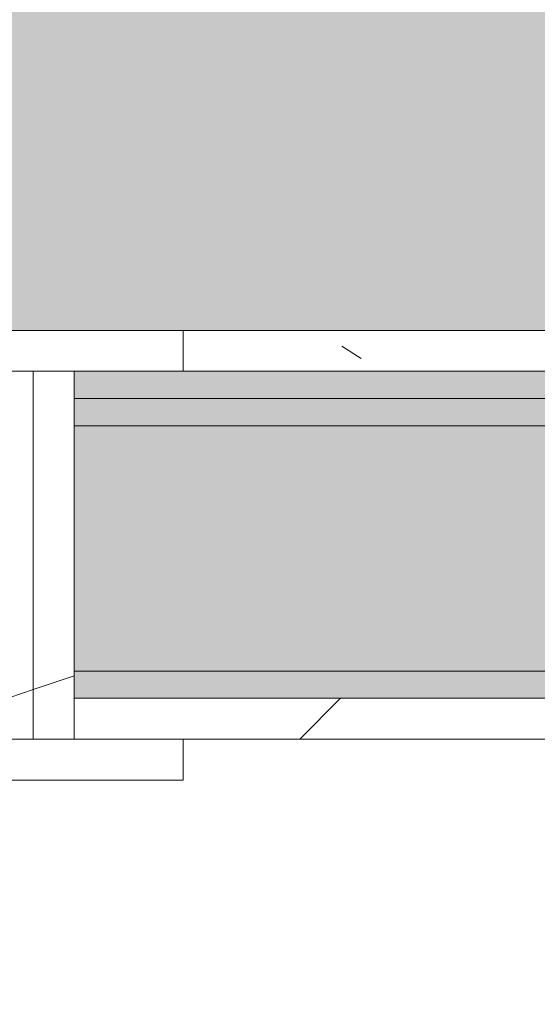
# Model space of a CAD drawing. Header units: millimetres. Extents: x 5980700 to 6194397, y -12939 to 2351883.
# Tile 354 of 587: x 6091696 to 6091886, y -2003 to -1642. Entities that reach past the tile are written whole.
import ezdxf

# ---------------------------------------------------------------- set-up
doc = ezdxf.new("R2010")
doc.units = ezdxf.units.MM
for name, color, linetype, lineweight in [('A-DOOR', 31, 'Continuous', 9), ('A-DOOR-OPNG', 31, 'Continuous', 9), ('A-FLOR-PATT', 8, 'Continuous', 18), ('A-WALL', 113, 'Continuous', 18), ('A-WALL-PATT', 111, 'Continuous', 25)]:
    doc.layers.add(name, color=color, linetype=linetype, lineweight=lineweight)
pattern_1 = [(49.99999999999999, (0, 0), (182.184668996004, -15.93908553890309), [19.05, -209.55]), (355, (0, 0), (-35.24242749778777, 191.0566080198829), [15.24, -167.64]), (100.451, (15.182, -1.328), (146.9425016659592, 175.1166878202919), [16.19, -178.09]), (46.184, (0, 50.8), (271.0788941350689, -42.04327417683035), [28.575, -314.325]), (96.636, (22.59, 47.297), (237.4025071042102, 247.4272132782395), [24.285, -267.135]), (351.184, (0, 50.8), (237.404605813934, 247.4251178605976), [22.86, -251.46]), (21, (25.4, 38.1), (151.6148798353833, -102.2655185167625), [19.05, -209.55]), (326, (25.4, 38.1), (61.80235996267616, 184.1877424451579), [15.24, -167.64]), (71.45100000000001, (38.035, 29.578), (213.4170626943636, 81.92136778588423), [16.19, -178.09]), (37.50000000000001, (0, 0), (3.08832282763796, 84.55507579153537), [8.382, -157.226, 8.382, -161.798, -168.275]), (37.50000000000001, (0, 0), (3.08832282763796, 84.55507579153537), [-335.788, 8.382, -159.893]), (7.499999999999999, (0, 0), (66.81943811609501, 100.1807470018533), [8.382, -88.646, 8.382, -153.416, -64.135]), (7.499999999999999, (0, 0), (66.81943811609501, 100.1807470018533), [-258.826, 8.382, -55.753]), (327.5, (-56.642, 0), (135.5904877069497, -5.7289126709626), [8.382, -55.118, 8.382, -189.738, -262.89]), (327.5, (-56.642, 0), (135.5904877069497, -5.7289126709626), [-261.62, 8.382, -254.508]), (317.5, (-82.042, 0), (148.1288864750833, 25.42676126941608), [8.382, -74.168, 8.382, -123.19, -186.69]), (317.5, (-82.042, 0), (148.1288864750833, 25.42676126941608), [-214.122, 8.382, -178.308])]
pattern_2 = [(216.87, (1165.415, 2254.841), (1249.498511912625, 833.0022321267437), [208.25, -1874.25]), (206.565, (1415.315, 2129.891), (-416.5006794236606, -416.5003825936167), [465.661, -465.661]), (198.435, (1415.315, 1921.641), (-832.9995359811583, -416.5008561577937), [263.4179999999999, -1053.671])]

# ---------------------------------------------------------------- blocks, each defined once
blk = doc.blocks.new('FX-HRT-ESQ-INT_PORTA-1FL - 82x210cm_90x215cm-1FL-MAD-3_0cmFolha_Maçaneta 01-3894500-PLANTA DE CAIMENTO DE PISOS - 1 PAV_')
at = {"layer": 'A-DOOR', "lineweight": 5}
h = blk.add_hatch(dxfattribs=at)
h.set_pattern_fill('FP_142', color=256, style=0, pattern_type=2)
h.set_pattern_definition(pattern_2)
h.paths.add_polyline_path([(489.9999999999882, -82.50000000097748), (489.9999999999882, -67.50000000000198), (419.9999999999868, -67.50000000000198), (419.9999999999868, -82.50000000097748), (452.3537277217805, -82.50000000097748)])
h.paths.add_polyline_path([(-440.7053982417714, -82.50000000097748), (-420.0000000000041, -82.50000000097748), (-420.0000000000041, -67.50000000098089), (-490.0000000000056, -67.50000000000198), (-490.0000000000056, -82.50000000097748), (-450.000000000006, -82.50000000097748)])
h.paths.add_polyline_path([(489.9999999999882, 67.50000000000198), (489.9999999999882, 82.49999999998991), (419.9999999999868, 82.49999999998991), (419.9999999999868, 67.50000000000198), (449.9999999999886, 67.50000000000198)])
h.paths.add_polyline_path([(-420.0000000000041, 67.49999999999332), (-420.0000000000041, 82.49999999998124), (-490.0000000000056, 82.49999999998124), (-490.0000000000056, 67.49999999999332), (-435.0000000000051, 67.49999999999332)])
h = blk.add_hatch(dxfattribs=at)
h.set_pattern_fill('FP_142', color=256, style=0, pattern_type=2)
h.set_pattern_definition(pattern_2)
h.paths.add_polyline_path([(419.9999999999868, -67.50000000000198), (434.9999999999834, -67.50000000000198), (434.9999999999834, 67.50000000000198), (399.9999999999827, 67.50000000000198), (399.9999999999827, -37.50000000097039), (409.9999999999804, -37.50000000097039), (409.9999999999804, -67.50000000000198)])
h.paths.add_polyline_path([(-410.0000000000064, -67.50000000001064), (-410.0000000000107, -37.50000000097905), (-400.0000000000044, -37.50000000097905), (-400.0000000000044, 67.49999999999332), (-435.0000000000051, 67.49999999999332), (-435.0000000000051, -67.50000000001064), (-420.0000000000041, -67.50000000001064)])
at = {"layer": 'A-DOOR-OPNG', "lineweight": 5}
h = blk.add_hatch(dxfattribs=at)
h.set_pattern_fill('FP_142', color=256, style=0, pattern_type=2)
h.set_pattern_definition(pattern_2)
h.paths.add_polyline_path([(-450.0000000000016, -67.50000000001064), (-435.0000000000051, -67.50000000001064), (-435.0000000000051, 67.49999999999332), (-450.0000000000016, 67.49999999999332), (-450.0000000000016, -42.50000000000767)])
h.paths.add_polyline_path([(449.9999999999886, -67.50000000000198), (449.9999999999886, 67.50000000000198), (434.9999999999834, 67.50000000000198), (434.9999999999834, -67.50000000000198)])
at = {"layer": 'A-DOOR', "color": 250, "lineweight": 5}
for p, q in [((419.9999999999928, 82.50000000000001), (489.9999999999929, 82.50000000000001)), ((489.9999999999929, 82.50000000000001), (489.9999999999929, 67.50000000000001)), ((399.999999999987, 67.5000000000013), (434.999999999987, 67.5000000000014)), ((489.9999999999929, 67.50000000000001), (419.9999999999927, 67.50000000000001)), ((434.9999999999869, 67.5), (449.9999999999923, 67.5)), ((434.9999999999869, -67.50000000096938), (434.9999999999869, 67.49999999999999)), ((434.999999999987, 67.5000000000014), (434.9999999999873, -67.50000000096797)), ((449.9999999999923, 67.5), (449.9999999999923, -67.50000000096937)), ((434.9999999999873, -67.50000000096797), (409.9999999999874, -67.50000000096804)), ((419.9999999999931, -67.5000000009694), (489.9999999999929, -67.5000000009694)), ((449.9999999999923, -67.50000000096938), (434.9999999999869, -67.50000000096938)), ((489.9999999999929, -67.5000000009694), (489.9999999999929, -82.50000000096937)), ((489.9999999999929, -82.50000000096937), (419.9999999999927, -82.50000000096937))]:
    blk.add_line(p, q, dxfattribs=at)
blk = doc.blocks.new('BE-PMSa-MOD-ARQ-CONEXAODOFUTURO-EX-000-R_rvt-2-PLANTA DE CAIMENTO DE PISOS - 1 PAV_')
at = {"layer": 'A-FLOR-PATT', "lineweight": 5}
h = blk.add_hatch(dxfattribs=at)
h.set_pattern_fill('FP_100', color=133, style=0, pattern_type=2)
h.set_pattern_definition(pattern_1)
h.paths.add_polyline_path([(-1916.114845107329, -8177.825683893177), (-1683.614845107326, -8177.825683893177), (-1683.614845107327, -1915.841005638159), (-3033.614845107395, -1915.841005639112), (-3033.614845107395, -1900.841005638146), (-3933.614845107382, -1900.841005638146), (-3933.614845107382, -2050.841005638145), (-1818.614845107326, -2050.841005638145), (-1818.614845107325, -8042.852683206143), (-4146.617820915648, -8042.852683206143), (-4146.617820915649, -4063.841794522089), (-3970.61666258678, -4063.841794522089), (-3970.61666258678, -3457.84179452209), (-4146.617820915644, -3457.84179452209), (-4146.617820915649, -2138.841794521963), (-3970.61666258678, -2138.841794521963), (-3970.61666258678, -2050.841005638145), (-3963.614845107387, -2050.841005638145), (-3963.614845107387, -1900.841005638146), (-3973.614845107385, -1900.841005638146), (-3973.614845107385, -1915.841005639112), (-4105.616662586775, -1915.841005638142), (-4105.616662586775, -2003.84179452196), (-4281.617820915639, -2003.84179452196), (-4281.617820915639, -3592.841794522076), (-4105.61666258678, -3592.841794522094), (-4105.61666258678, -3928.841794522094), (-4281.617820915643, -3928.841794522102), (-4281.615120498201, -8177.82568389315), (-1916.459753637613, -8177.825683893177)])
h.paths.add_polyline_path([(8258.385255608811, -8167.825683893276), (15620.8643440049, -8167.825683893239), (15620.86434400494, -1925.841005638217), (12311.88333741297, -1925.841005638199), (12311.88333741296, -2018.841794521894), (11955.88333741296, -2018.841794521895), (11955.88333741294, -1925.841005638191), (9541.385154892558, -1925.841005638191), (9541.385154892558, -1915.841005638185), (9491.385154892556, -1915.841005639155), (9491.385154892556, -1900.841005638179), (8591.38515489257, -1900.841005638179), (8591.38515489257, -2050.841005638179), (11830.88333741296, -2050.841005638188), (11830.88333741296, -2143.841794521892), (12436.88333741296, -2143.841794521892), (12436.88333741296, -2050.841005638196), (15495.86434400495, -2050.841005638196), (15495.86434400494, -8042.825683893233), (8383.385255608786, -8042.825683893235), (8383.385255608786, -4063.841794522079), (8559.379702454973, -4063.841794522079), (8559.379702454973, -3457.841794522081), (8383.385255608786, -3457.84179452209), (8383.385255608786, -2138.841794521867), (8559.379702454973, -2138.84179452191), (8559.379702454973, -2050.841005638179), (8561.385154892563, -2050.753085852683), (8561.385154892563, -1900.841005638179), (8551.38515489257, -1900.841005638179), (8551.38515489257, -1915.841005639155), (8501.385154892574, -1915.841005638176), (8501.385154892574, -1925.841005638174), (8434.379702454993, -1925.841005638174), (8434.379702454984, -2013.841794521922), (8258.385255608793, -2013.841794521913), (8258.385255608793, -3582.841794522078), (8434.379702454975, -3582.841794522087), (8434.379702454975, -3938.841794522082), (8258.385255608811, -3938.841794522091), (8258.385255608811, -8156.700611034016)])
h.paths.add_polyline_path([(19984.7546155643, -8167.825683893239), (20089.38682609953, -8167.825683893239), (20089.38682609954, -5194.841794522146), (19913.3833374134, -5194.841794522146), (19913.3833374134, -4838.841794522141), (20089.38682609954, -4838.841794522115), (20089.38682609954, -2013.84179452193), (19913.3833374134, -2013.841794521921), (19913.3833374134, -1657.841794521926), (20089.38682609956, -1657.841794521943), (20089.38682609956, 1166.158205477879), (19913.38333741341, 1166.158205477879), (19913.38333741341, 1522.158205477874), (20089.38682609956, 1522.158205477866), (20089.38682609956, 4296.158205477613), (19913.38333741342, 4296.15820547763), (19913.3833374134, 4461.658994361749), (15971.88333741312, 4461.658994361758), (15971.88333741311, 4296.15820547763), (15800.86434400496, 4296.15820547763), (15800.86434400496, -605.8410056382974), (15790.86434400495, -605.8410056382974), (15790.86434400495, -655.841005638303), (15775.86434400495, -655.841005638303), (15775.86434400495, -1555.841005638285), (16091.88333741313, -1555.841005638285), (16091.88333741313, -1527.841794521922), (15925.86434400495, -1527.841794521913), (15925.86434400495, 4171.158205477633), (16096.88333741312, 4171.158205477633), (16097.48518693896, 4336.658994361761), (19788.38333741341, 4336.658994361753), (19788.38333741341, 4171.158205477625), (19964.38682609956, 4171.158205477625), (19964.38682609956, 1647.158205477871), (19788.38333741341, 1647.158205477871), (19788.38333741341, 1041.158205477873), (19964.38682609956, 1041.158205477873), (19964.38682609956, -1532.84179452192), (19788.38333741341, -1532.84179452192), (19788.38333741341, -2138.841794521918), (19964.38682609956, -2138.841794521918), (19964.38682609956, -4713.841794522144), (19788.3833374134, -4713.841794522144), (19788.3833374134, -5319.841794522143), (19964.38682609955, -5319.841794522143), (19964.38682609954, -8042.82568389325), (15925.86434400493, -8042.825683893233), (15925.86434400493, -2143.841794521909), (16091.88333741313, -2143.841794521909), (16091.88333741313, -1585.841005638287), (15775.86434400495, -1585.841005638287), (15775.86434400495, -1595.841005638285), (15790.86434400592, -1595.841005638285), (15790.86434400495, -1652.84179452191), (15966.88333741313, -1653.220801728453), (15966.88333741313, -2018.84179452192), (15800.86434400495, -2018.841794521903), (15800.86434400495, -8167.825683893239), (19925.14432074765, -8167.825683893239)])
h.paths.add_polyline_path([(-5690.728343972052, -8167.825683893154), (-4451.617820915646, -8167.825683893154), (-4451.617820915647, -1925.841005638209), (-4506.114845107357, -1925.84100563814), (-4506.114845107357, -1915.841005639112), (-4536.11484510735, -1915.841005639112), (-4536.11484510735, -1900.841005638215), (-4546.114845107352, -1900.841005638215), (-4546.114845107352, -2740.841005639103), (-4536.114845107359, -2740.841005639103), (-4536.114845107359, -2751.8410056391), (-4516.109778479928, -2751.8410056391), (-4516.109778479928, -2640.8410056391), (-4497.109778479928, -2640.8410056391), (-4497.109778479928, -2770.841005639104), (-4536.114845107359, -2770.841005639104), (-4536.114845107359, -2780.841005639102), (-4546.114845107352, -2780.841005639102), (-4546.114845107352, -2820.841005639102), (-4576.114845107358, -2820.841005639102), (-4576.617820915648, -8042.852683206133), (-11628.61484510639, -8042.852683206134), (-11628.6148451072, -2138.841794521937), (-11585.61666258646, -2138.841794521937), (-11585.61666258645, -2050.841005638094), (-8474.116662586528, -2050.841005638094), (-8474.116662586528, -2138.841794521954), (-7858.116662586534, -2138.841794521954), (-7858.116662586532, -2050.841005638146), (-4576.617820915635, -2050.841005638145), (-4576.617820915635, -1900.841005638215), (-5476.114845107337, -1900.841005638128), (-5476.114845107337, -1915.841005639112), (-5528.614845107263, -1915.841005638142), (-5528.614845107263, -1925.841005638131), (-7983.116662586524, -1925.841005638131), (-7983.116662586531, -2013.841794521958), (-8324.11666258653, -2013.841794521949), (-8324.11666258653, -2003.841794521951), (-8339.116662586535, -2003.84179452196), (-8339.116662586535, -1925.841005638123), (-11720.61666258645, -1925.841005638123), (-11720.61666258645, -2003.841794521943), (-11753.61484510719, -2003.841794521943), (-11753.61034441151, -8167.825683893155), (-5985.163661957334, -8167.825683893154)])
h.paths.add_polyline_path([(-15701.5291554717, -8167.825683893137), (-11933.6148451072, -8167.825683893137), (-11933.6148451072, -2013.841794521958), (-12076.61666258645, -2013.841794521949), (-12076.61666258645, -1657.841794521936), (-11923.61484510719, -1657.841794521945), (-11923.61484510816, -1515.8410056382), (-11908.61484510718, -1515.8410056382), (-11908.61484510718, -1505.841005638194), (-12058.61484510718, -1505.841005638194), (-12058.61484510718, -1532.841794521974), (-12201.61666258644, -1532.841794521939), (-12201.61666258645, -2138.841794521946), (-12058.61484510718, -2138.841794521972), (-12058.61484510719, -8042.851795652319), (-16321.61588608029, -8042.826571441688), (-16321.61588608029, -5319.841794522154), (-16145.61666258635, -5319.841794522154), (-16145.61666258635, -4713.841794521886), (-16321.61588608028, -4713.681888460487), (-16321.61588608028, -2138.84179452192), (-16145.61666258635, -2138.841794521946), (-16145.61666258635, -1532.841794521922), (-16321.61588608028, -1532.841794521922), (-16321.61588608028, 1041.158205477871), (-16145.61666258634, 1041.158205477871), (-16145.61666258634, 1647.158205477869), (-16321.61588608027, 1647.158205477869), (-16321.61588608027, 4171.158205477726), (-16145.61666258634, 4171.158205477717), (-16145.61666258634, 4336.658994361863), (-12201.61666258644, 4336.658994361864), (-12201.61666258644, 4171.158205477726), (-12058.61484510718, 4171.158205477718), (-12058.61484510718, -1475.841005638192), (-11908.61484510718, -1475.841005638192), (-11908.61484510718, -575.8410056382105), (-11923.61484510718, -575.8410056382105), (-11923.61484510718, -525.8410056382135), (-11933.61484510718, -525.8410056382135), (-11933.61484510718, 4296.158205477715), (-12076.61666258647, 4296.158205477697), (-12076.61666258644, 4461.658994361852), (-16270.61666258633, 4461.658994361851), (-16270.61666258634, 4296.158205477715), (-16446.62225526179, 4296.158205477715), (-16446.61588608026, 1522.158205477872), (-16270.61666258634, 1522.158205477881), (-16270.61666258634, 1166.158205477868), (-16446.62225526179, 1166.158205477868), (-16446.61588608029, -1657.841794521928), (-16270.61666258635, -1657.841794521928), (-16270.61666258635, -2013.841794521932), (-16446.6222552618, -2013.841794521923), (-16446.61588608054, -4838.841794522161), (-16270.61666258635, -4838.841794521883), (-16270.61666258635, -5194.841794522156), (-16446.62225526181, -5194.841794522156), (-16446.61573815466, -8167.825683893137), (-15735.98765560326, -8167.825683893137)])
h.paths.add_polyline_path([(8551.38515489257, -1770.841005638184), (9491.385154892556, -1770.841005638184), (9491.385154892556, -1755.841005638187), (9630.135154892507, -1755.841005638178), (9630.135154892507, -1740.841005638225), (11880.13515489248, -1741.712957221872), (11880.13515489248, -1755.841005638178), (11965.88333741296, -1755.841005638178), (11965.88333741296, -1662.841794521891), (12301.88333741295, -1662.841794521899), (12301.88333741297, -1755.841005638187), (12713.6541483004, -1755.841005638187), (12713.6541483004, -1740.841005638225), (14963.65414830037, -1741.712957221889), (14963.65414830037, -1755.841005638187), (15630.86434400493, -1755.841005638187), (15630.86434400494, -1595.841005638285), (15645.86434400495, -1595.841005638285), (15645.86434400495, -655.841005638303), (15630.86434400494, -655.841005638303), (15630.86434400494, -29.5925127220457), (15087.63515489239, -29.59251272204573), (15087.63515489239, -44.5925127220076), (12837.63515489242, -43.72056113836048), (12837.63515489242, -29.59251272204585), (11880.13515489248, -29.5925127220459), (11880.13515489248, -44.59251272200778), (9630.135154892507, -43.72056113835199), (9630.135154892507, -29.59251272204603), (9408.885154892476, -29.59251272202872), (9408.885154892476, -14.5925127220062), (8468.885154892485, -14.59251272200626), (8468.885154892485, -29.59251272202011), (8008.885154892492, -29.59251272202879), (8008.885154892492, -14.59251272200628), (7068.885154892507, -14.65234280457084), (7068.885154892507, -29.59251272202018), (4511.785154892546, -29.59251272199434), (4511.785154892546, 3549.158994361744), (3951.785154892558, 3549.158994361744), (3951.785154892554, 4471.658994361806), (2159.383337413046, 4471.658994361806), (2159.383337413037, 4306.158205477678), (1813.383337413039, 4306.15820547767), (1813.383337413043, 4471.658994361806), (284.8931309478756, 4471.658994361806), (284.8931309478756, 4486.658994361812), (77.29277039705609, 4486.658994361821), (77.29277039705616, 3238.903506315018), (70.48333741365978, 3238.903506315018), (70.48333741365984, 2137.158205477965), (121.3819838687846, 2137.158205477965), (121.3819838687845, 3231.348105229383), (111.0710947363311, 3241.658994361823), (106.381983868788, 3259.158994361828), (111.0710947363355, 3276.658994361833), (124.1088842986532, 3289.53068128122), (143.3753948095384, 3293.624861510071), (158.8819838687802, 3289.469883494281), (171.692873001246, 3276.658994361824), (176.3819838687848, 3259.158994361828), (171.692873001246, 3241.658994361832), (161.3819838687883, 3231.348105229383), (161.3819838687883, 2137.158205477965), (220.483337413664, 2137.158205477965), (220.4833374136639, 4336.658994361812), (1678.38333741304, 4336.658994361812), (1678.38333741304, 4171.158205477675), (2294.38333741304, 4171.158205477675), (2294.38333741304, 4336.658994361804), (3816.785154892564, 4336.658994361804), (3816.785154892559, 3414.158994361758), (4376.785154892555, 3414.158994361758), (4376.785154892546, -164.5925127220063), (15495.86434400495, -164.5925127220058), (15495.86434400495, -1620.841005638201), (12436.88333741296, -1620.841005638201), (12436.88333741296, -1527.841794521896), (11830.88333741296, -1527.841794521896), (11830.88333741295, -1620.841005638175), (8559.379702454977, -1620.841005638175), (8559.379702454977, -1532.841794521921), (7943.379702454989, -1532.841794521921), (7943.379702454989, -1620.841005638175), (2289.383337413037, -1620.841005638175), (2289.383337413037, -1527.841794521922), (2261.385126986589, -1527.841794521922), (2261.385126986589, -1770.841005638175), (3121.385126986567, -1770.841005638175), (3121.385126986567, -1755.8410056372), (4481.585154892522, -1755.841005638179), (4481.585154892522, -1770.841005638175), (5321.585154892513, -1770.841005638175), (5321.585154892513, -1755.841005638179), (7021.385154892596, -1755.841005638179), (7021.385154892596, -1770.841005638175), (7961.385154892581, -1770.841005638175), (7961.385154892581, -1755.841005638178), (8078.379702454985, -1755.841005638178), (8078.379702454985, -1667.841794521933), (8424.379702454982, -1667.841794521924), (8424.379702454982, -1755.841005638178), (8551.38515489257, -1755.841005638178)])
h.paths.add_polyline_path([(2231.385126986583, -1770.841005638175), (2231.385126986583, -1527.841794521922), (1766.385126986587, -1527.841794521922), (1766.385126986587, -1770.841005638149), (1776.385126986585, -1770.841005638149), (1776.385126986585, -1755.8410056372), (1818.383337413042, -1755.841005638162), (1818.383337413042, -1662.841794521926), (2154.383337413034, -1662.841794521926), (2154.383337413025, -1755.84100563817), (2221.385126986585, -1755.841005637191), (2221.385126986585, -1770.841005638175)])
h.paths.add_polyline_path([(-3963.614845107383, -1770.84100563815), (-3033.614845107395, -1770.84100563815), (-3033.614845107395, -1755.841005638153), (-1418.814900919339, -1755.841005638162), (-1418.814900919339, -1770.841005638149), (-578.8149009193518, -1770.841005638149), (-578.8149009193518, -1755.841005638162), (876.3851269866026, -1755.841005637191), (876.3851269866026, -1770.841005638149), (1736.38512698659, -1770.841005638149), (1736.38512698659, -1527.841794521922), (1683.383337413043, -1527.841794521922), (1683.383337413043, -1620.841005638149), (-3970.616662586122, -1620.84100563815), (-3970.61666258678, -1532.841794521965), (-4586.616662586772, -1532.841794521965), (-4586.616662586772, -1620.841005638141), (-7858.116662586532, -1620.841005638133), (-7858.116662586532, -1532.841794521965), (-8474.116662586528, -1532.841794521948), (-8474.116662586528, -1620.841005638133), (-11585.61666258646, -1620.841005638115), (-11585.61666258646, -1532.841794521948), (-11628.61484510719, -1532.841794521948), (-11628.61484510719, -164.6103600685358), (220.4833374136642, -164.6103600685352), (220.4833374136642, -29.61036006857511), (-2321.114845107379, -29.61036006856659), (-2321.114845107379, -14.61036006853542), (-3061.114845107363, -14.61036006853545), (-3061.114845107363, -29.61036006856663), (-3320.616662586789, -29.61036006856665), (-3320.616662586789, -14.61036006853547), (-4060.616662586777, -14.61036006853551), (-4060.616662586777, -29.61036006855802), (-4536.114845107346, -29.61036006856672), (-4536.114845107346, -14.61036006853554), (-5476.114845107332, -14.61036006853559), (-5476.114845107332, -29.6103600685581), (-5636.114845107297, -29.61036006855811), (-5636.114845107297, -44.61036006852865), (-7886.11484510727, -43.73840848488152), (-7886.11484510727, -29.61036006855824), (-8872.364845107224, -29.61036006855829), (-8872.364845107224, -44.6103600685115), (-11122.3648451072, -43.73840848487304), (-11122.3648451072, -29.61036006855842), (-11763.61484510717, -29.61036006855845), (-11763.61484510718, -575.8410056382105), (-11778.61484510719, -575.8410056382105), (-11778.61484510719, -1515.8410056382), (-11763.61484510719, -1515.8410056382), (-11763.61484510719, -1667.841794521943), (-11720.61666258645, -1667.841794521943), (-11720.61666258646, -1755.841005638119), (-11122.36484510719, -1755.841005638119), (-11122.36484510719, -1740.841005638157), (-8872.36484510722, -1741.712957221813), (-8872.36484510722, -1755.841005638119), (-8339.116662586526, -1755.841005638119), (-8339.116662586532, -1667.841794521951), (-7993.116662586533, -1667.841794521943), (-7993.116662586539, -1755.841005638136), (-7886.114845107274, -1755.841005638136), (-7886.114845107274, -1740.841005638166), (-5636.114845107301, -1741.712957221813), (-5636.114845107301, -1755.841005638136), (-5476.114845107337, -1755.841005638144), (-5476.114845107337, -1770.841005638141), (-4536.11484510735, -1770.841005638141), (-4536.11484510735, -1755.841005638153), (-4451.616662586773, -1755.841005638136), (-4451.616662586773, -1667.84179452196), (-4105.616662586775, -1667.84179452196), (-4105.616662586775, -1755.841005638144), (-3973.614845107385, -1755.841005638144), (-3973.614845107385, -1770.84100563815)])
h.paths.add_polyline_path([(-5396.293025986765, 115.3896399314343), (-4576.11484510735, 115.3896399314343), (-4576.11484510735, 431.4034837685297), (-4586.616662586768, 431.4034837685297), (-4586.616662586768, 265.3896399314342), (-11628.61484510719, 265.3896399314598), (-11628.61484510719, 4171.158205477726), (-11585.61666258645, 4171.158205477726), (-11585.61666258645, 4336.658994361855), (-8474.116662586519, 4336.658994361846), (-8474.116662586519, 4171.158205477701), (-7858.116662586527, 4171.158205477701), (-7858.116662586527, 4336.658994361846), (-4586.616662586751, 4336.658994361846), (-4586.616662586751, 4171.158205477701), (-4538.614845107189, 4171.158205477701), (-4538.614845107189, 2287.158205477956), (-4586.616662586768, 2287.158205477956), (-4586.616662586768, 1681.158205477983), (-4538.614845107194, 1681.158205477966), (-4538.614845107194, 995.3896399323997), (-4536.114845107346, 995.3896399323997), (-4536.114845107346, 985.3896399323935), (-4497.109778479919, 985.3896399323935), (-4497.109778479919, 855.3896399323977), (-4516.109778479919, 855.3896399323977), (-4516.109778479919, 966.3896399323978), (-4536.114845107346, 966.3896399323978), (-4536.114845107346, 955.3896399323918), (-4538.614845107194, 955.3896399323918), (-4538.614845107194, 431.4034837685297), (-4546.114845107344, 431.4034837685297), (-4546.114845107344, 115.3896399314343), (-4536.114845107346, 115.3896399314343), (-4536.114845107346, 130.3896399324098), (-4486.114845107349, 130.3896399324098), (-4486.114845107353, 140.3896399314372), (-4461.616662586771, 140.3896399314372), (-4461.616662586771, 306.4034837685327), (-4413.614845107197, 306.4034837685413), (-4413.614845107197, 1806.158205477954), (-4461.616662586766, 1806.158205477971), (-4461.616662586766, 2162.158205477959), (-4413.614845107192, 2162.158205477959), (-4413.614845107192, 4296.158205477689), (-4461.616662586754, 4296.158205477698), (-4461.616662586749, 4461.658994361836), (-7983.116662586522, 4461.658994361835), (-7983.116662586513, 4296.158205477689), (-8349.116662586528, 4296.158205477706), (-8349.116662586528, 4461.658994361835), (-11710.61666258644, 4461.658994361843), (-11710.61666258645, 4296.158205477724), (-11753.61484510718, 4296.158205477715), (-11753.61484510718, 140.3896399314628), (-5526.11484510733, 140.3896399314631), (-5526.11484510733, 130.3896399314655), (-5476.114845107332, 130.3896399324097), (-5476.114845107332, 115.3896399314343), (-5466.11484510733, 115.3896399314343)])
h.paths.add_polyline_path([(8478.885154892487, 115.4074872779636), (8478.885154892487, 431.4034837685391), (8378.385255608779, 431.4034837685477), (8378.385255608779, 1037.158205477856), (8561.383337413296, 1037.158205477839), (8561.383337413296, 1651.158205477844), (8378.385255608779, 1651.158205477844), (8378.385255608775, 4171.158205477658), (8559.383337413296, 4171.158205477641), (8559.383337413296, 4336.658994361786), (11825.88333741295, 4336.658994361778), (11825.88333741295, 4171.158205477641), (12441.88333741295, 4171.158205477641), (12441.88333741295, 4336.658994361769), (15495.86434400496, 4336.65899436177), (15495.86434400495, 265.4074872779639), (8559.379702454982, 265.4074872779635), (8559.379702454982, 431.4034837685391), (8508.885154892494, 431.4034837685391), (8508.885154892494, 115.4074872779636), (9408.885154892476, 115.4074872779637), (9408.885154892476, 130.4074872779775), (9438.885154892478, 130.4074872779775), (9438.885154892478, 140.4074872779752), (15620.86434400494, 140.4074872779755), (15620.86434400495, 4461.658994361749), (12316.88333741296, 4461.658994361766), (12316.88333741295, 4296.158205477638), (11950.88333741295, 4296.158205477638), (11950.88333741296, 4461.658994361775), (8434.383337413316, 4461.658994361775), (8434.383337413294, 4296.158205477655), (8253.385255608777, 4296.158205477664), (8253.385255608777, 1526.158205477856), (8436.383337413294, 1526.158205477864), (8436.383337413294, 1162.158205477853), (8253.385255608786, 1162.158205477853), (8253.385255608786, 306.4034837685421), (8434.379702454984, 306.4034837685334), (8434.379702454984, 140.4074872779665), (8438.885154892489, 140.4074872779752), (8438.885154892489, 130.4074872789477), (8468.885154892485, 130.4074872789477), (8468.885154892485, 115.4074872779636)])
h.paths.add_polyline_path([(7078.885154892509, 115.4074872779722), (7968.885154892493, 115.4074872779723), (7968.885154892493, 955.4074872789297), (7958.885154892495, 955.4074872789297), (7958.885154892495, 966.4074872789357), (7948.385255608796, 966.4074872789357), (7948.385255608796, 265.4074872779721), (4806.785154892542, 265.4074872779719), (4806.785154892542, 4336.658994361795), (7948.385255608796, 4336.658994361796), (7948.385255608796, 985.4074872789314), (7958.885154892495, 985.4074872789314), (7958.885154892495, 995.4074872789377), (7968.885154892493, 995.4074872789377), (7968.885154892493, 1035.407487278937), (7998.885154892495, 1035.407487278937), (7998.885154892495, 995.4074872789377), (8008.885154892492, 995.4074872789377), (8008.885154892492, 985.4074872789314), (8047.890221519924, 985.4074872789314), (8047.890221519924, 855.4074872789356), (8028.890221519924, 855.4074872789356), (8028.890221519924, 966.4074872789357), (8008.885154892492, 966.4074872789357), (8008.885154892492, 955.4074872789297), (7998.885154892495, 955.4074872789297), (7998.885154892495, 115.4074872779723), (8008.885154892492, 115.4074872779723), (8008.885154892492, 130.4074872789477), (8083.385255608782, 130.4074872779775), (8083.385255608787, 4471.65899436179), (4671.785154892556, 4471.658994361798), (4671.785154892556, 130.4074872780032), (7068.885154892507, 130.4074872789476), (7068.885154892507, 115.4074872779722)])
h.paths.add_polyline_path([(1857.919751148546, 1037.158205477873), (2296.383337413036, 1037.158205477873), (2296.383337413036, 1651.158205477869), (1676.383337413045, 1651.158205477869), (1676.383337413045, 1037.158205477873), (1826.383337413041, 1037.158205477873)])
h.paths.add_polyline_path([(2161.383337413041, 1172.158205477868), (1811.383337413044, 1172.158205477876), (1811.383337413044, 1516.158205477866), (2161.383337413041, 1516.158205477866), (2161.383337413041, 1177.256799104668)])
h.paths.add_polyline_path([(137.9111174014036, 3278.855100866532), (131.3834321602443, 3276.480338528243), (131.3834321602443, 3259.158994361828), (137.9112161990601, 3259.158994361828), (137.9112161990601, 3277.667937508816)])
h.paths.add_polyline_path([(141.3819838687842, 3259.158994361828), (161.3819838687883, 3259.158994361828), (158.7024919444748, 3268.550988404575), (155.5241194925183, 3273.003317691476), (148.2594671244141, 3277.615929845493), (141.461635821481, 3278.855091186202), (137.9111174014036, 3278.855100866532), (137.9112161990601, 3259.158994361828), (139.4408410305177, 3259.158994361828)])
h.paths.add_polyline_path([(127.2398482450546, 3259.158994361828), (131.3834321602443, 3259.60654442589), (131.3834321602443, 3276.480338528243), (126.061811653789, 3272.015600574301), (122.0634673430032, 3263.023564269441), (122.1477157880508, 3259.158994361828), (126.061811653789, 3259.158994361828)])
h = blk.add_hatch(dxfattribs=at)
h.set_pattern_fill('FP_145', color=71, style=0, pattern_type=2)
h.set_pattern_definition([(270, (-633.615, -4155.840999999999), (450, 2.755455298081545e-14), []), (0, (-633.615, -4155.840999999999), (0, 450), [])])
h.paths.add_polyline_path([(351.385126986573, -8058.838472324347), (-368.6148730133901, -8058.838472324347), (-368.6148730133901, -8068.838472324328), (-379.6148730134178, -8068.838472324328), (-379.6148730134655, -8088.84353895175), (-268.6148730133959, -8088.84353895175), (-268.6148730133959, -8107.843538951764), (-398.6148730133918, -8107.843538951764), (-398.6148730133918, -8068.838472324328), (-408.6148730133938, -8068.838472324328), (-408.6148730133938, -8058.838472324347), (-448.6148730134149, -8058.838472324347), (-448.6148730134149, -8018.838472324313), (-408.6148730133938, -8018.838472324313), (-408.6148730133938, -8008.838472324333), (-398.6148730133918, -8008.838472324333), (-398.6148730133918, -7969.833405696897), (-268.6148730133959, -7969.833405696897), (-268.6148730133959, -7988.833405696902), (-379.6148730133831, -7989.838472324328), (-379.6148730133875, -8008.838472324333), (-368.6148730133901, -8008.838472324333), (-368.6148730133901, -8018.838472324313), (351.385126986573, -8018.838472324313)])
h.paths.add_polyline_path([(596.3851269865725, -6996.338472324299), (-123.6148730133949, -6996.338472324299), (-123.6148730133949, -7006.338472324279), (-134.6148730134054, -7006.338472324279), (-134.6148730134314, -7026.34353895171), (-23.61487301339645, -7026.34353895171), (-23.61487301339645, -7045.343538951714), (-153.6148730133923, -7045.343538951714), (-153.6148730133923, -7006.338472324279), (-163.6148730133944, -7006.338472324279), (-163.6148730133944, -6996.338472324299), (-203.6148730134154, -6996.338472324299), (-203.6148730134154, -6956.338472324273), (-163.6148730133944, -6956.338472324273), (-163.6148730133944, -6946.338472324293), (-153.6148730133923, -6946.338472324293), (-153.6148730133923, -6907.333405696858), (-23.61487301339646, -6907.333405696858), (-23.61487301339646, -6926.333405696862), (-134.6148730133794, -6927.33847232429), (-134.6148730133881, -6946.338472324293), (-123.6148730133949, -6946.338472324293), (-123.6148730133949, -6956.338472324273), (596.3851269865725, -6956.338472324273)])
h.paths.add_polyline_path([(596.3851269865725, -5928.838472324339), (-123.614873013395, -5928.838472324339), (-123.614873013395, -5938.838472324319), (-134.6148730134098, -5938.838472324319), (-134.6148730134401, -5958.843538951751), (-23.61487301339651, -5958.843538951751), (-23.61487301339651, -5977.843538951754), (-153.6148730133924, -5977.843538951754), (-153.6148730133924, -5938.838472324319), (-163.6148730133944, -5938.838472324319), (-163.6148730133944, -5928.838472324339), (-203.6148730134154, -5928.838472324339), (-203.6148730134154, -5888.838472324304), (-163.6148730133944, -5888.838472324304), (-163.6148730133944, -5878.838472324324), (-153.6148730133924, -5878.838472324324), (-153.6148730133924, -5839.833405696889), (-23.61487301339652, -5839.833405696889), (-23.61487301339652, -5858.833405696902), (-134.6148730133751, -5858.833405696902), (-134.6148730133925, -5878.838472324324), (-123.614873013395, -5878.838472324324), (-123.614873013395, -5888.838472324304), (596.3851269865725, -5888.838472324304)])
h.paths.add_polyline_path([(596.3851269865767, -4861.338472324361), (-123.6148730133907, -4861.338472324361), (-123.6148730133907, -4871.338472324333), (-134.6148730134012, -4871.338472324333), (-134.6148730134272, -4891.343538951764), (-23.61487301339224, -4891.343538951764), (-23.61487301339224, -4910.343538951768), (-153.6148730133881, -4910.343538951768), (-153.6148730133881, -4871.338472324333), (-163.6148730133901, -4871.338472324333), (-163.6148730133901, -4861.338472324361), (-203.6148730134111, -4861.338472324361), (-203.6148730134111, -4821.338472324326), (-163.6148730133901, -4821.338472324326), (-163.6148730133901, -4811.338472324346), (-153.6148730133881, -4811.338472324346), (-153.6148730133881, -4772.333405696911), (-23.61487301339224, -4772.333405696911), (-23.61487301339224, -4791.333405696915), (-134.6148730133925, -4792.338472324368), (-134.6148730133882, -4811.338472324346), (-123.6148730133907, -4811.338472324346), (-123.6148730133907, -4821.338472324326), (596.3851269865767, -4821.338472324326)])
h.paths.add_polyline_path([(-1433.614859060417, -8187.825683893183), (351.385126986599, -8187.825683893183), (351.385126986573, -8058.838472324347), (381.3851269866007, -8058.83847232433), (381.3851269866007, -8187.825683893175), (1631.385126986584, -8187.825683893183), (1631.385126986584, -7122.825683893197), (381.385126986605, -7122.825683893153), (381.385126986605, -7258.838472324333), (351.3851269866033, -7258.838472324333), (351.3851269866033, -7092.825683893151), (596.3851269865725, -7092.825683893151), (596.3851269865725, -6996.338472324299), (626.3851269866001, -6996.338472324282), (626.3851269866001, -7092.825683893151), (1876.385126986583, -7092.825683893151), (1876.385126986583, -6015.841005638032), (626.3851269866, -6015.841005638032), (626.3851269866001, -6196.338472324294), (596.3851269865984, -6196.338472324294), (596.3851269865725, -5928.838472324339), (626.3851269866, -5928.838472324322), (626.3851269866, -5985.841005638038), (1876.385126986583, -5985.841005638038), (1876.385126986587, -4948.341005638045), (626.3851269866, -4948.341005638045), (626.3851269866, -5128.838472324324), (596.3851269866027, -5128.838472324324), (596.3851269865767, -4861.338472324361), (626.3851269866, -4861.338472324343), (626.3851269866, -4918.341005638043), (1876.385126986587, -4918.341005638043), (1876.385126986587, -3880.841005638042), (626.3851269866, -3880.841005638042), (626.3851269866, -4061.338472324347), (596.3851269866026, -4061.338472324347), (596.3851269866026, -3880.841005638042), (-273.614873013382, -3880.841005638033), (-273.6148730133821, -1905.84100563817), (-508.8149009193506, -1905.841005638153), (-508.8149009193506, -1920.841005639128), (-578.8149009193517, -1920.841005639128), (-578.8149009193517, -1905.841005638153), (-1378.81490091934, -1905.841005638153), (-1378.814900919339, -2645.841005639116), (-1368.814900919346, -2645.841005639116), (-1368.814900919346, -2656.841005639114), (-1348.809834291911, -2656.841005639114), (-1348.809834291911, -2545.841005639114), (-1329.809834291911, -2545.841005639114), (-1329.809834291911, -2675.841005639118), (-1368.814900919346, -2675.841005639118), (-1368.814900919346, -2685.841005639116), (-1378.814900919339, -2685.841005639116), (-1378.814900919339, -2725.841005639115), (-1408.814900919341, -2725.841005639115), (-1408.814900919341, -2685.841005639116), (-1418.814900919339, -2685.841005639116), (-1418.814900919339, -2675.841005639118), (-1457.819967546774, -2675.841005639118), (-1457.819967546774, -2545.841005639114), (-1438.81996754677, -2545.841005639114), (-1438.81996754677, -2656.841005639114), (-1418.814900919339, -2656.841005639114), (-1418.814900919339, -2645.841005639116), (-1408.814900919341, -2645.841005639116), (-1408.814900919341, -1905.841005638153), (-1418.814900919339, -1905.841005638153), (-1418.814900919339, -1920.841005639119), (-1488.81490091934, -1920.841005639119), (-1488.81490091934, -1905.841005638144), (-1533.614845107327, -1905.841005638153), (-1533.614845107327, -4465.841005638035), (-933.6148451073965, -4465.841005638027), (-933.6148451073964, -6865.841005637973), (-1533.614845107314, -6865.841005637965), (-1533.614845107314, -8187.825683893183)])
h.paths.add_polyline_path([(1522.936946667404, -7860.405286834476), (1489.843257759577, -7860.012254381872), (1483.425661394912, -7858.050198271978), (1476.478678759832, -7854.629831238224), (1385.704861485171, -7854.629831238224), (1375.719287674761, -7857.300070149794), (1370.209078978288, -7857.911773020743), (1094.179552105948, -7856.764064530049), (1073.779717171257, -7854.292465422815), (1045.679777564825, -7843.528195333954), (1021.034365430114, -7826.263208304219), (1001.318517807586, -7803.530820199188), (987.1317711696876, -7774.142975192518), (981.029859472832, -7747.35180518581), (978.3621063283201, -7713.764759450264), (977.5593829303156, -7667.637037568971), (978.0955042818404, -7641.218834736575), (981.3143484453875, -7601.212951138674), (987.7188514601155, -7573.113739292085), (1001.329238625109, -7546.276805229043), (1021.048468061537, -7523.547624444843), (1045.696352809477, -7506.286528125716), (1073.797728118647, -7495.526585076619), (1103.670739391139, -7491.911773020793), (1379.110633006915, -7492.896795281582), (1387.594779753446, -7495.601623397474), (1477.651902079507, -7494.629297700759), (1483.043684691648, -7491.182654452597), (1490.808765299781, -7489.656183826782), (1610.29147828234, -7490.166156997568), (1617.000803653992, -7494.039787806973), (1620.874434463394, -7500.749113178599), (1621.384407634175, -7504.622743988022), (1621.317195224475, -7844.115227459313), (1620.186819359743, -7848.463695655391), (1615.051339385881, -7855.759138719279), (1607.132569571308, -7859.868850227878), (1602.671722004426, -7860.405286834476)])
h.paths.add_polyline_path([(1876.385126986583, -7122.825683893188), (1876.385126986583, -7117.825683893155), (1656.385126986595, -7117.825683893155), (1656.385126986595, -7122.825683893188), (1811.109104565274, -7122.825683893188)])
h.paths.add_polyline_path([(1851.417847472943, -6739.745183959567), (1735.808765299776, -6739.745183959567), (1728.043684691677, -6738.21871333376), (1721.478678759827, -6733.799744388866), (1631.882200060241, -6733.799744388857), (1624.110633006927, -6736.504572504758), (1615.181483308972, -6737.4895947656), (1339.179552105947, -6736.341104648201), (1318.60175310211, -6733.799744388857), (1290.696352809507, -6723.114839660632), (1262.948642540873, -6702.280759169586), (1244.38005812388, -6679.281172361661), (1232.718851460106, -6656.28762849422), (1225.972615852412, -6626.1666761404), (1223.09550428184, -6588.182533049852), (1222.559382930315, -6541.250156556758), (1223.362106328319, -6515.636608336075), (1226.314348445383, -6480.800479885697), (1232.712235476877, -6452.709794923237), (1246.318517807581, -6425.870547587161), (1266.034365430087, -6403.138159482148), (1290.679777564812, -6385.873172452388), (1321.564233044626, -6374.771536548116), (1348.670739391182, -6371.487371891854), (1624.137592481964, -6372.480772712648), (1632.619742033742, -6374.771536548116), (1722.651902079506, -6374.771536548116), (1728.425661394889, -6371.351169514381), (1734.843257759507, -6369.389113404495), (1741.542566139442, -6368.996080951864), (1852.132569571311, -6369.532517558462), (1860.051339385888, -6373.642229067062), (1865.186819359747, -6380.937672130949), (1866.384407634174, -6389.778623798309), (1865.874434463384, -6728.65225460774), (1862.000803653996, -6735.361579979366), (1855.291478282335, -6739.235210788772)])
h.paths.add_polyline_path([(-1195.493660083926, -6710.03027902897), (-1194.875813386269, -6709.936650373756), (-1195.286157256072, -6709.936650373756)])
h.paths.add_polyline_path([(-1158.993862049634, -6693.067264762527), (-1157.502849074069, -6692.366286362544), (-1158.1195699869, -6692.366286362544)])
h.paths.add_polyline_path([(-1125.956119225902, -6665.745430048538), (-1123.178770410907, -6663.401751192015), (-1124.081763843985, -6663.401751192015)])
h.paths.add_polyline_path([(-1098.049315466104, -6629.661560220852), (-1093.917247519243, -6624.113618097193), (-1095.146735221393, -6624.113618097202), (-1096.379585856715, -6626.470067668)])
h.paths.add_polyline_path([(-1076.415873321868, -6586.724382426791), (-1071.566282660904, -6576.363910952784), (-1064.917364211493, -6550.859688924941), (-1073.094222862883, -6576.363910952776)])
h.paths.add_polyline_path([(-1390.813816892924, -6586.724382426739), (-1402.312326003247, -6550.859688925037), (-1395.663407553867, -6576.363910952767)])
h.paths.add_polyline_path([(-1061.762316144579, -6538.757412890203), (-1057.561359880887, -6522.643194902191), (-1057.561359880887, -6511.311203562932), (-1059.295850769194, -6522.643194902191)])
h.paths.add_polyline_path([(-1405.467374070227, -6538.757412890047), (-1411.775245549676, -6497.546043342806), (-1409.668330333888, -6522.643194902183)])
h.paths.add_polyline_path([(-1054.600903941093, -6487.37883739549), (-1052.792794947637, -6465.841005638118), (-1054.600903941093, -6444.303173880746), (-1054.600903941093, -6465.841005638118)])
h.paths.add_polyline_path([(-1411.775245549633, -6434.135967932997), (-1405.467374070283, -6392.924598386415), (-1409.66833033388, -6409.038816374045)])
h.paths.add_polyline_path([(-1055.454444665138, -6434.13596793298), (-1057.561359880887, -6409.038816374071), (-1061.277320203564, -6396.093234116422), (-1057.561359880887, -6420.370807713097)])
h.paths.add_polyline_path([(-1402.312326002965, -6380.822322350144), (-1390.813816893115, -6344.957628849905), (-1395.663407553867, -6355.318100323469)])
h.paths.add_polyline_path([(-1064.917364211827, -6380.822322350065), (-1071.566282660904, -6355.318100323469), (-1076.415873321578, -6344.957628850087), (-1071.566282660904, -6360.08385791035)])
h.paths.add_polyline_path([(-1083.471645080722, -6329.883960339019), (-1093.917247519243, -6307.568393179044), (-1095.146735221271, -6307.568393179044), (-1093.917247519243, -6309.918414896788)])
h.paths.add_polyline_path([(-1195.493660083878, -5910.030279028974), (-1194.875813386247, -5909.936650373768), (-1195.286157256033, -5909.936650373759)])
h.paths.add_polyline_path([(-1158.993862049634, -5893.067264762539), (-1157.502849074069, -5892.366286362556), (-1158.1195699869, -5892.366286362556)])
h.paths.add_polyline_path([(-1125.956119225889, -5865.745430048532), (-1121.65421269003, -5861.354795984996), (-1124.081763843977, -5863.401751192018)])
h.paths.add_polyline_path([(-1098.049315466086, -5829.661560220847), (-1093.917247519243, -5824.113618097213), (-1095.146735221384, -5824.113618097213)])
h.paths.add_polyline_path([(-1390.813816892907, -5786.724382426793), (-1402.312326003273, -5750.859688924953), (-1395.663407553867, -5776.363910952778)])
h.paths.add_polyline_path([(-1076.41587332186, -5786.724382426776), (-1071.566282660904, -5776.363910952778), (-1064.917364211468, -5750.85968892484), (-1073.094222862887, -5776.363910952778)])
h.paths.add_polyline_path([(-1061.762316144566, -5738.757412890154), (-1057.561359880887, -5722.643194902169), (-1057.561359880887, -5711.311203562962), (-1059.29585076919, -5722.643194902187)])
h.paths.add_polyline_path([(-1405.467374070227, -5738.757412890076), (-1411.775245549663, -5697.546043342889), (-1409.66833033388, -5722.643194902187)])
h.paths.add_polyline_path([(-1054.600903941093, -5687.378837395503), (-1052.792794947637, -5665.841005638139), (-1054.600903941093, -5648.014485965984), (-1054.600903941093, -5670.075978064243)])
h.paths.add_polyline_path([(1741.542566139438, -5652.428269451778), (1734.843257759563, -5652.035236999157), (1728.425661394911, -5650.073180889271), (1721.478678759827, -5646.652813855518), (1630.704861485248, -5646.652813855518), (1624.137592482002, -5648.943577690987), (1615.209078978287, -5649.934755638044), (1339.179552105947, -5648.787047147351), (1318.779717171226, -5646.315448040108), (1290.679777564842, -5635.551177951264), (1266.034365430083, -5618.286190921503), (1246.31851780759, -5595.553802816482), (1232.159146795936, -5566.286153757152), (1226.02985947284, -5539.374787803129), (1223.362106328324, -5505.787742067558), (1222.559382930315, -5459.660020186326), (1223.09550428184, -5433.241817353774), (1226.314348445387, -5393.235933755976), (1232.718851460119, -5365.136721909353), (1246.329238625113, -5338.299787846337), (1266.048468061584, -5315.570607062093), (1290.696352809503, -5298.309510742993), (1319.055777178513, -5287.518342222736), (1348.670739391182, -5283.934755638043), (1624.110633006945, -5284.919777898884), (1632.594779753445, -5287.624606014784), (1721.606898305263, -5287.518342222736), (1728.043684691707, -5283.205637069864), (1735.808765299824, -5281.679166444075), (1855.291478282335, -5282.189139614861), (1862.000803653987, -5286.062770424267), (1865.874434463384, -5292.772095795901), (1866.384407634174, -5296.645726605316), (1866.317195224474, -5636.138210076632), (1865.186819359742, -5640.486678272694), (1860.051339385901, -5647.782121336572), (1852.132569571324, -5651.891832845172), (1847.671722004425, -5652.428269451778), (1769.772261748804, -5652.428269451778)])
h.paths.add_polyline_path([(-1412.841838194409, -5646.841005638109), (-1412.628786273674, -5646.161976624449), (-1412.784833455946, -5646.161976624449)])
h.paths.add_polyline_path([(-1411.775245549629, -5634.135967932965), (-1405.467374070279, -5592.924598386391), (-1409.66833033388, -5609.038816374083)])
h.paths.add_polyline_path([(-1055.454444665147, -5634.135967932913), (-1057.561359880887, -5609.038816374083), (-1061.762316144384, -5592.924598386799), (-1057.097101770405, -5623.403956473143)])
h.paths.add_polyline_path([(-1064.917364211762, -5580.822322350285), (-1071.5662826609, -5555.31810032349), (-1076.415873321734, -5544.957628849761), (-1071.5662826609, -5560.083857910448)])
h.paths.add_polyline_path([(-1402.312326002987, -5580.822322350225), (-1390.813816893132, -5544.957628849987), (-1395.663407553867, -5555.31810032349)])
h.paths.add_polyline_path([(-1083.471645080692, -5529.883960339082), (-1093.917247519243, -5507.568393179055), (-1095.146735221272, -5507.568393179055), (-1093.917247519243, -5509.9184148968)])
h.paths.add_polyline_path([(-1195.493660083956, -5110.030279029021), (-1194.875813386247, -5109.936650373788), (-1195.286157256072, -5109.936650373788)])
h.paths.add_polyline_path([(-1158.993862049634, -5093.067264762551), (-1157.502849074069, -5092.366286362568), (-1158.1195699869, -5092.366286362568)])
h.paths.add_polyline_path([(-1125.956119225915, -5065.745430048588), (-1123.178770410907, -5063.401751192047), (-1124.081763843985, -5063.401751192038)])
h.paths.add_polyline_path([(-1098.049315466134, -5029.661560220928), (-1093.917247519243, -5024.113618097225), (-1095.146735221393, -5024.113618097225)])
h.paths.add_polyline_path([(-1076.415873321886, -4986.72438242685), (-1071.5662826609, -4976.363910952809), (-1064.91736421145, -4950.859688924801), (-1073.094222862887, -4976.363910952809)])
h.paths.add_polyline_path([(-1390.813816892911, -4986.724382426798), (-1402.312326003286, -4950.85968892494), (-1395.663407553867, -4976.363910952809)])
h.paths.add_polyline_path([(-1061.762316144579, -4938.757412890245), (-1057.561359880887, -4922.643194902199), (-1057.561359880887, -4911.311203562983), (-1061.277320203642, -4935.588777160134)])
h.paths.add_polyline_path([(-1405.467374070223, -4938.757412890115), (-1411.152781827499, -4904.960706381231), (-1409.66833033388, -4922.643194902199)])
h.paths.add_polyline_path([(-1054.600903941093, -4887.378837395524), (-1052.792794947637, -4865.841005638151), (-1054.600903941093, -4844.303173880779), (-1054.600903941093, -4865.841005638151)])
h.paths.add_polyline_path([(-1412.841838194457, -4846.841005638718), (-1412.628786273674, -4846.16197662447), (-1412.784833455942, -4846.16197662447)])
h.paths.add_polyline_path([(-1055.454444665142, -4834.13596793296), (-1057.561359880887, -4809.038816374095), (-1061.762316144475, -4792.924598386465), (-1057.561359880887, -4820.370807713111)])
h.paths.add_polyline_path([(-1411.77524554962, -4834.135967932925), (-1405.467374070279, -4792.924598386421), (-1409.66833033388, -4809.038816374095)])
h.paths.add_polyline_path([(-1064.917364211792, -4780.822322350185), (-1071.5662826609, -4755.318100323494), (-1076.415873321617, -4744.957628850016), (-1071.5662826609, -4760.083857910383)])
h.paths.add_polyline_path([(-1402.312326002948, -4780.822322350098), (-1390.813816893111, -4744.957628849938), (-1395.663407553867, -4755.318100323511)])
h.paths.add_polyline_path([(-1083.471645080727, -4729.883960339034), (-1093.917247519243, -4707.568393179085), (-1095.146735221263, -4707.568393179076), (-1091.948268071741, -4713.681888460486)])
h.paths.add_polyline_path([(1735.808765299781, -4585.002844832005), (1728.043684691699, -4583.476374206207), (1721.478678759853, -4579.057405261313), (1631.88220006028, -4579.057405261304), (1624.110633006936, -4581.762233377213), (1615.181483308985, -4582.747255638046), (1339.179552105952, -4581.598765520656), (1318.601753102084, -4579.057405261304), (1290.696352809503, -4568.372500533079), (1262.948642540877, -4547.538420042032), (1244.380058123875, -4524.538833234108), (1232.718851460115, -4501.545289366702), (1225.97261585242, -4471.424337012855), (1223.095504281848, -4433.440193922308), (1222.559382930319, -4386.507817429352), (1223.362106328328, -4360.894269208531), (1226.314348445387, -4326.058140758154), (1232.712235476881, -4297.967455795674), (1246.318517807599, -4271.128208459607), (1266.034365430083, -4248.395820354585), (1290.679777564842, -4231.130833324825), (1321.564233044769, -4220.029197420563), (1348.670739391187, -4216.745032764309), (1624.137592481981, -4217.738433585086), (1632.619742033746, -4220.029197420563), (1722.651902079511, -4220.029197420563), (1728.425661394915, -4216.608830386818), (1734.843257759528, -4214.646774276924), (1741.542566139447, -4214.253741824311), (1852.13256957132, -4214.790178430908), (1860.051339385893, -4218.899889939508), (1865.186819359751, -4226.195333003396), (1866.384407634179, -4235.036284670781), (1865.874434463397, -4573.909915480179), (1862.000803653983, -4580.619240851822), (1855.291478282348, -4584.49287166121), (1851.417847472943, -4585.002844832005)])
at = {"layer": 'A-WALL'}
h = blk.add_hatch(color=10, dxfattribs=at)
h.paths.add_polyline_path([(-1531.948178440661, -1780.841005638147), (-1448.814900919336, -1780.841005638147), (-1448.814900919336, -1770.841005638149), (-1658.614845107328, -1770.841005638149), (-1658.614845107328, -1780.841005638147), (-1533.614845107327, -1780.841005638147)])
h.paths.add_polyline_path([(-243.6148730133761, -1780.841005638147), (-198.6148730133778, -1780.841005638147), (-198.6148730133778, -1770.841005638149), (-548.8149009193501, -1770.841005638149), (-548.8149009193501, -1780.841005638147), (-390.8926202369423, -1780.841005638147)])
at = {"layer": 'A-WALL', "lineweight": 5}
h = blk.add_hatch(color=9, dxfattribs=at)
h.paths.add_polyline_path([(-243.6148730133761, -1790.841005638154), (-198.6148730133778, -1790.841005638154), (-198.6148730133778, -1780.841005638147), (-548.8149009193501, -1780.841005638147), (-548.8149009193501, -1790.841005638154), (-390.8926202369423, -1790.841005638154)])
h.paths.add_polyline_path([(-1548.614845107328, -1790.841005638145), (-1448.814900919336, -1790.841005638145), (-1448.814900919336, -1780.841005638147), (-1648.614845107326, -1780.841005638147), (-1648.614845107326, -1790.841005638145), (-1558.614845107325, -1790.841005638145)])
h = blk.add_hatch(color=9, dxfattribs=at)
h.paths.add_polyline_path([(-273.6148730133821, -1890.841005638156), (-243.6148730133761, -1890.841005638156), (-243.6749612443, -1880.841005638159), (-548.81490091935, -1880.841005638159), (-548.81490091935, -1890.841005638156), (-365.6948841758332, -1890.841005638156)])
h.paths.add_polyline_path([(-1533.614845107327, -1890.841005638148), (-1448.814900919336, -1890.841005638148), (-1448.814900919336, -1880.84100563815), (-1548.614845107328, -1880.84100563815), (-1548.614845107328, -1890.841005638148)])
at = {"layer": 'A-WALL-PATT', "lineweight": 5}
h = blk.add_hatch(dxfattribs=at)
h.set_pattern_fill('FP_128', color=133, style=0, pattern_type=2)
h.set_pattern_definition(pattern_1)
h.paths.add_polyline_path([(-96.45730225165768, -1770.841005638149), (806.3851269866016, -1770.841005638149), (806.3851269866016, -1755.841005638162), (-508.8149009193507, -1755.841005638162), (-508.8149009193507, -1770.841005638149), (-198.6148730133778, -1770.841005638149)])
h = blk.add_hatch(color=57, dxfattribs=at)
h.paths.add_polyline_path([(-230.7732023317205, -1880.841005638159), (-198.6148730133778, -1880.841005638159), (-198.6148730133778, -1790.841005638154), (-548.8149009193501, -1790.841005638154), (-548.81490091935, -1880.841005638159), (-231.1148571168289, -1880.841005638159)])
h.paths.add_polyline_path([(-1448.814900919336, -1880.84100563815), (-1448.814900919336, -1790.841005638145), (-1558.614845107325, -1790.841005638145), (-1558.614845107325, -1880.84100563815), (-1533.614845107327, -1880.84100563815)])
h = blk.add_hatch(dxfattribs=at)
h.set_pattern_fill('FP_14', color=252, style=0, pattern_type=2)
h.set_pattern_definition([(45, (0, 0), (-53.03300858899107, 53.03300858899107), [])])
h.paths.add_polyline_path([(-508.8149009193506, -1905.841005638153), (-263.6148730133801, -1905.841005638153), (-263.6148730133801, -1890.841005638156), (-548.81490091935, -1890.841005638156), (-548.81490091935, -1905.841005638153)])
h.paths.add_polyline_path([(-1533.614845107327, -1905.841005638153), (-1448.814900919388, -1905.841005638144), (-1448.814900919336, -1890.841005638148), (-1533.614845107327, -1890.841005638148)])
at = {"layer": 'A-WALL', "color": 90, "lineweight": 5}
for p, q in [((-508.8149009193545, -1755.841005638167), (806.3851269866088, -1755.841005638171)), ((-548.8149009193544, -1780.841005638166), (-198.6148730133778, -1780.841005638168)), ((-548.8149009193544, -1790.841005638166), (-198.6148730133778, -1790.841005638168)), ((-548.8149009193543, -1880.841005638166), (-243.6148730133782, -1880.841005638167)), ((-548.8149009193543, -1890.841005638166), (-263.6148730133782, -1890.841005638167))]:
    blk.add_line(p, q, dxfattribs=at)
at = {"layer": 'A-WALL', "color": 130, "lineweight": 9}
for p, q in [((-198.6148730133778, -1770.841005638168), (-508.8149009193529, -1770.841005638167)), ((-508.8149009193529, -1905.841005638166), (-273.6148730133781, -1905.841005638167))]:
    blk.add_line(p, q, dxfattribs=at)
at = {"layer": 'A-DOOR', "color": 250, "lineweight": 5}
blk.add_blockref('FX-HRT-ESQ-INT_PORTA-1FL - 82x210cm_90x215cm-1FL-MAD-3_0cmFolha_Maçaneta 01-3894500-PLANTA DE CAIMENTO DE PISOS - 1 PAV_', (-998.8149009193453, -1838.341005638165), dxfattribs=at)

msp = doc.modelspace()

# ---------------------------------------------------------------- block references
at = {"color": 50, "lineweight": 5}
msp.add_blockref('BE-PMSa-MOD-ARQ-CONEXAODOFUTURO-EX-000-R_rvt-2-PLANTA DE CAIMENTO DE PISOS - 1 PAV_', (6092264.959189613, 0), dxfattribs=at)

doc.saveas('drawing.dxf')
